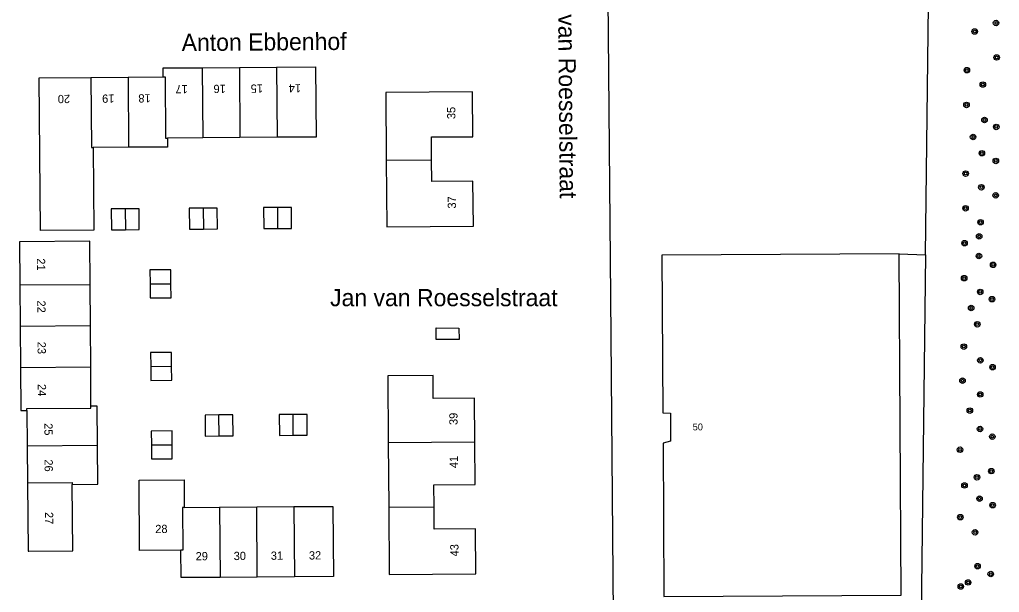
# Model space of a CAD drawing. Extents: x 132994 to 136000, y 393499 to 395512.
# Drawn here: x 133120.5 to 133263, y 394838.1 to 394921.4 of the extents above; entities that cross this region are included whole.
import ezdxf

# ---------------------------------------------------------------- set-up
doc = ezdxf.new("R2010")
doc.units = 0
for name, color, linetype in [('gg-afsc-hekwerk', 7, 'Continuous'), ('gg-anno-huisnummerreeks BGT', 7, 'Continuous'), ('gg-anno-openbare ruimte label', 7, 'Continuous'), ('gg-bbg-bijgebouw', 7, 'Continuous'), ('gg-bbg-hoofdgebouw', 7, 'Continuous'), ('gg-bbg-tussenscheiding', 7, 'Continuous'), ('gg-knt-plantopografie kant verharding', 7, 'Continuous'), ('gt-anno-plantopografie huisnummer', 7, 'Continuous'), ('gt-bbg-plantopografie tussenscheiding', 7, 'Continuous'), ('gt-symb-boom', 7, 'Continuous')]:
    doc.layers.add(name, color=color, linetype=linetype)

# ---------------------------------------------------------------- blocks, each defined once
blk = doc.blocks.new('gt0-BOOM')
at = {"layer": 'gt-symb-boom'}
for radius in [0.4, 0.2]:
    blk.add_circle((0, 0), radius, dxfattribs=at)

msp = doc.modelspace()

# ---------------------------------------------------------------- linework, layer by layer
at = {"layer": 'gg-afsc-hekwerk'}
msp.add_line((133248.41, 394887.34), (133252.22, 394887.18), dxfattribs=at)
for points in [[(133252.22, 394887.18), (133253.04, 394955.8), (133202.55, 394955.58)], [(133252.22, 394887.18), (133251.61, 394834.79), (133203.25, 394834.33)]]:
    msp.add_lwpolyline(points, dxfattribs=at)
at = {"layer": 'gg-bbg-bijgebouw'}
for p, q in [((133133.89, 394890.82), (133135.91, 394890.84)), ((133145.23, 394890.92), (133147.26, 394890.93)), ((133156.02, 394891.01), (133158.04, 394891.03)), ((133142.54, 394880.96), (133142.53, 394882.99)), ((133142.65, 394868.96), (133142.63, 394871)), ((133151.53, 394863.93), (133149.5, 394863.91)), ((133162.32, 394864), (133160.31, 394864)), ((133142.71, 394859.57), (133142.7, 394861.59))]:
    msp.add_line(p, q, dxfattribs=at)
for points in [[(133135.89, 394893.88), (133133.86, 394893.86), (133133.89, 394890.82)], [(133135.91, 394890.84), (133137.93, 394890.86), (133137.92, 394893.9), (133135.89, 394893.88)], [(133147.23, 394893.98), (133145.2, 394893.96), (133145.23, 394890.92)], [(133147.26, 394890.93), (133149.28, 394890.95), (133149.25, 394893.99), (133147.23, 394893.98)], [(133158.01, 394894.07), (133155.99, 394894.05), (133156.02, 394891.01)], [(133158.04, 394891.03), (133160.06, 394891.04), (133160.03, 394894.08), (133158.01, 394894.07)], [(133142.53, 394882.99), (133142.52, 394885.01), (133139.48, 394884.99), (133139.49, 394882.97)], [(133139.49, 394882.97), (133139.5, 394880.95), (133142.54, 394880.96)], [(133184.4, 394876.54), (133184.41, 394874.87), (133181.08, 394874.89), (133181.1, 394876.56), (133184.4, 394876.54)], [(133142.63, 394871), (133142.61, 394873), (133139.57, 394872.97), (133139.59, 394870.95)], [(133139.59, 394870.95), (133139.61, 394868.92), (133142.65, 394868.96)], [(133149.5, 394863.91), (133147.48, 394863.89), (133147.52, 394860.85), (133149.54, 394860.87)], [(133149.54, 394860.87), (133151.56, 394860.9), (133151.53, 394863.93)], [(133160.31, 394864), (133158.28, 394863.99), (133158.29, 394860.95), (133160.31, 394860.96)], [(133160.31, 394860.96), (133162.33, 394860.96), (133162.32, 394864)], [(133142.7, 394861.59), (133139.67, 394861.57), (133139.68, 394859.55)], [(133139.68, 394859.55), (133139.69, 394857.53), (133142.72, 394857.55), (133142.71, 394859.57)]]:
    msp.add_lwpolyline(points, dxfattribs=at)
at = {"layer": 'gg-bbg-hoofdgebouw'}
msp.add_lwpolyline([(133248.41, 394887.34), (133213.89, 394887.16), (133214.04, 394864.22), (133215.14, 394864.19), (133215.16, 394860.12), (133214.07, 394859.81), (133214.2, 394837.54), (133248.7, 394837.74), (133248.41, 394887.34)], dxfattribs=at)
at = {"layer": 'gg-bbg-tussenscheiding'}
for p, q in [((133135.89, 394893.88), (133135.91, 394890.84)), ((133147.23, 394893.98), (133147.26, 394890.93)), ((133158.01, 394894.07), (133158.04, 394891.03)), ((133139.49, 394882.97), (133142.53, 394882.99)), ((133139.59, 394870.95), (133142.63, 394871)), ((133149.54, 394860.87), (133149.5, 394863.91)), ((133160.31, 394860.96), (133160.31, 394864)), ((133139.68, 394859.55), (133142.71, 394859.57))]:
    msp.add_line(p, q, dxfattribs=at)
at = {"layer": 'gg-knt-plantopografie kant verharding'}
for p, q in [((133205.83, 394952.55), (133206.42, 394881.02)), ((133206.42, 394881.02), (133207.18, 394789.18))]:
    msp.add_line(p, q, dxfattribs=at)
at = {"layer": 'gt-bbg-plantopografie tussenscheiding'}
for p, q in [((133147.08, 394914.39), (133152.48, 394914.43)), ((133147.08, 394914.39), (133147.16, 394904.19)), ((133152.48, 394914.43), (133157.88, 394914.47)), ((133152.48, 394914.43), (133152.56, 394904.23)), ((133157.88, 394914.47), (133157.96, 394904.27)), ((133130.89, 394912.98), (133136.29, 394913.02)), ((133136.29, 394913.02), (133141.42, 394913.05)), ((133136.29, 394913.02), (133136.37, 394902.82)), ((133147.16, 394904.19), (133142.03, 394904.16)), ((133152.56, 394904.23), (133147.16, 394904.19)), ((133157.96, 394904.27), (133152.56, 394904.23)), ((133136.37, 394902.82), (133131.24, 394902.78)), ((133173.82, 394900.96), (133180.42, 394901.01)), ((133120.57, 394882.83), (133130.77, 394882.9)), ((133120.57, 394882.83), (133120.61, 394876.83)), ((133130.81, 394876.9), (133130.77, 394882.9)), ((133120.61, 394876.83), (133130.81, 394876.9)), ((133120.61, 394876.83), (133120.66, 394870.83)), ((133130.86, 394870.9), (133130.81, 394876.9)), ((133120.66, 394870.83), (133130.86, 394870.9)), ((133130.9, 394865.17), (133130.86, 394870.9)), ((133121.6, 394864.57), (133121.64, 394859.44)), ((133121.64, 394859.44), (133131.84, 394859.51)), ((133121.64, 394859.44), (133121.68, 394854.04)), ((133174.12, 394859.91), (133186.72, 394860)), ((133174.12, 394859.91), (133174.19, 394850.49)), ((133155, 394850.55), (133160.4, 394850.59)), ((133160.4, 394850.59), (133160.47, 394840.39)), ((133144.47, 394850.47), (133149.6, 394850.51)), ((133149.6, 394850.51), (133155, 394850.55)), ((133149.6, 394850.51), (133149.67, 394840.31)), ((133155.07, 394840.35), (133155, 394850.55)), ((133174.19, 394850.49), (133180.79, 394850.54)), ((133155.07, 394840.35), (133149.67, 394840.31)), ((133160.47, 394840.39), (133155.07, 394840.35))]:
    msp.add_line(p, q, dxfattribs=at)
for points in [[(133141.42, 394913.05), (133141.41, 394914.35), (133147.08, 394914.39)], [(133157.88, 394914.47), (133163.55, 394914.51), (133163.63, 394904.31), (133157.96, 394904.27)], [(133131.24, 394902.78), (133131.32, 394890.78), (133123.55, 394890.72), (133123.39, 394912.92), (133130.89, 394912.98)], [(133130.89, 394912.98), (133130.97, 394902.78), (133131.24, 394902.78)], [(133141.42, 394913.05), (133141.69, 394913.05), (133141.76, 394904.15), (133142.03, 394904.16)], [(133180.42, 394901.01), (133180.4, 394904.32), (133186.4, 394904.36), (133186.35, 394910.9), (133173.75, 394910.81), (133173.82, 394900.96)], [(133142.03, 394904.16), (133142.04, 394902.86), (133136.37, 394902.82)], [(133173.82, 394900.96), (133173.89, 394891.27), (133186.49, 394891.36), (133186.44, 394897.9), (133180.44, 394897.86), (133180.42, 394901.01)], [(133130.77, 394882.9), (133130.73, 394889.17), (133120.52, 394889.1), (133120.57, 394882.83)], [(133120.66, 394870.83), (133120.7, 394864.56), (133121.6, 394864.57)], [(133186.72, 394860), (133186.67, 394866.35), (133180.67, 394866.3), (133180.65, 394869.64), (133174.05, 394869.59), (133174.12, 394859.91)], [(133121.6, 394864.57), (133121.6, 394864.84), (133130.9, 394864.9), (133130.9, 394865.17)], [(133131.84, 394859.51), (133131.8, 394865.18), (133130.9, 394865.17)], [(133128.18, 394853.81), (133131.88, 394853.84), (133131.84, 394859.51)], [(133180.79, 394850.54), (133180.76, 394853.77), (133186.76, 394853.81), (133186.72, 394860)], [(133121.68, 394854.04), (133128.18, 394854.08), (133128.18, 394853.81)], [(133121.68, 394854.04), (133121.75, 394844.14), (133121.85, 394844.14), (133121.85, 394844.11), (133128.25, 394844.15), (133128.18, 394853.81)], [(133143.97, 394844.27), (133137.97, 394844.23), (133137.9, 394854.43), (133144.44, 394854.47), (133144.47, 394850.47)], [(133160.4, 394850.59), (133166.07, 394850.63), (133166.14, 394840.43), (133160.47, 394840.39)], [(133144.47, 394850.47), (133144.2, 394850.47), (133144.24, 394844.27), (133143.97, 394844.27)], [(133174.19, 394850.49), (133174.26, 394840.72), (133186.86, 394840.81), (133186.81, 394847.35), (133180.81, 394847.31), (133180.79, 394850.54)], [(133149.67, 394840.31), (133144, 394840.27), (133143.97, 394844.27)]]:
    msp.add_lwpolyline(points, dxfattribs=at)

# ---------------------------------------------------------------- block references
at = {"layer": 'gt-symb-boom'}
for p in [(133262.48, 394920.89), (133259.38, 394919.65), (133262.57, 394915.88), (133258.24, 394914.03), (133260.56, 394911.94), (133258.18, 394908.98), (133260.8, 394906.79), (133262.51, 394905.78), (133259.14, 394904.32), (133260.42, 394901.96), (133262.45, 394900.84), (133258.06, 394899), (133260.35, 394897.01), (133262.43, 394895.84), (133258.05, 394893.96), (133260.23, 394891.93), (133257.9, 394888.89), (133260.03, 394889.88), (133259.99, 394887.02), (133262.05, 394885.74), (133257.85, 394883.8), (133260.18, 394881.8), (133261.89, 394880.75), (133258.86, 394879.46), (133259.75, 394877.1), (133257.8, 394873.85), (133260.2, 394871.86), (133261.97, 394870.86), (133257.6, 394868.9), (133260.18, 394866.9), (133258.67, 394864.55), (133260.15, 394861.88), (133261.94, 394860.76), (133257.24, 394858.86), (133259.71, 394854.86), (133261.79, 394855.75), (133257.89, 394853.67), (133260.08, 394851.75), (133261.98, 394850.8), (133257.29, 394849.06), (133259.43, 394846.86), (133259.79, 394841.94), (133261.71, 394840.79), (133257.35, 394838.98), (133258.42, 394839.57)]:
    msp.add_blockref('gt0-BOOM', p, dxfattribs=at)

# ---------------------------------------------------------------- texts
at = {"layer": 'gg-anno-huisnummerreeks BGT'}
msp.add_text('50', height=1, rotation=0.2, dxfattribs=at).set_placement((133218.38, 394861.67))
at = {"layer": 'gg-anno-openbare ruimte label'}
for s, rotation, p in [('Jan van Roesselstraat', 270.5, (133198.77, 394928.47)), ('Anton Ebbenhof', 0.4, (133144.09, 394916.81))]:
    msp.add_text(s, height=2.5, rotation=rotation, dxfattribs=at).set_placement(p)
msp.add_text('Jan van Roesselstraat', height=2.5, dxfattribs=at).set_placement((133165.66, 394879.72))
at = {"layer": 'gt-anno-plantopografie huisnummer'}
for s, rotation, p in [('17', 180.4196, (133144.97, 394911.88)), ('16', 180.4196, (133150.5, 394911.92)), ('15', 180.4196, (133155.9, 394911.96)), ('14', 180.4196, (133161.43, 394912)), ('20', 180.4196, (133127.86, 394910.45)), ('19', 180.4196, (133134.31, 394910.5)), ('18', 180.4196, (133139.57, 394910.54)), ('35', 90.4196, (133183.88, 394906.92)), ('37', 90.4196, (133183.97, 394893.92)), ('21', 270.4196, (133123.04, 394886.68)), ('22', 270.4196, (133123.09, 394880.55)), ('23', 270.4196, (133123.13, 394874.55)), ('24', 270.4196, (133123.17, 394868.41)), ('39', 90.4196, (133184.2, 394862.46)), ('25', 270.4196, (133124.12, 394862.72)), ('41', 90.4196, (133184.25, 394856.19)), ('26', 270.4196, (133124.15, 394857.45)), ('27', 270.4196, (133124.21, 394849.8)), ('28', 0.4196, (133140.25, 394846.74)), ('43', 90.4196, (133184.34, 394843.36)), ('29', 0.4196, (133146.12, 394842.78)), ('30', 0.4196, (133151.65, 394842.82)), ('31', 0.4196, (133157.05, 394842.86)), ('32', 0.4196, (133162.59, 394842.9))]:
    msp.add_text(s, height=1.2, rotation=rotation, dxfattribs=at).set_placement(p)

doc.saveas('drawing.dxf')
